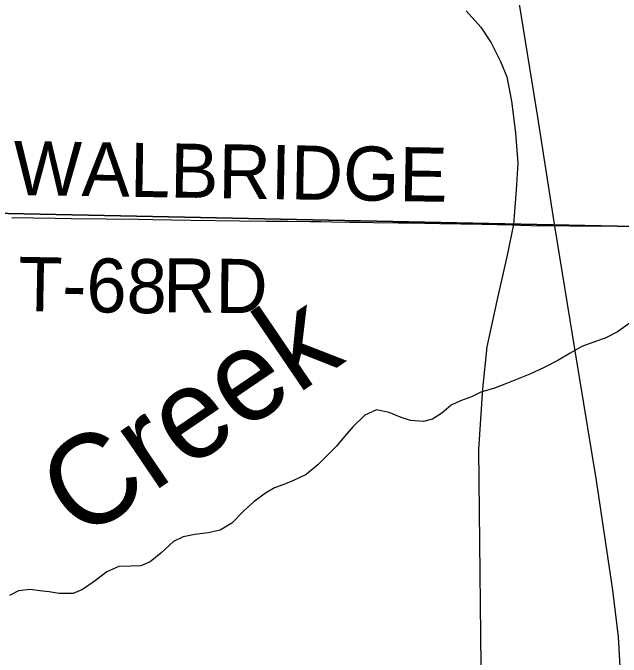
# Model space of a CAD drawing. Extents: x 1443599 to 1910620, y 1028088 to 1361369.
# Drawn here: x 1687449 to 1690821, y 1306313 to 1309886 of the extents above; entities that cross this region are included whole.
import ezdxf

# ---------------------------------------------------------------- set-up
doc = ezdxf.new("R2010")
doc.units = 0
for name, color, linetype in [('GM_X_Minor_River', 7, 'Continuous'), ('GM_X_Minor_River_Text', 7, 'Continuous'), ('GM_X_Rail_Line', 7, 'Continuous'), ('GM_X_Section', 7, 'Continuous'), ('GM_X_Township_Road', 7, 'Continuous'), ('GM_X_Township_Road_Text', 7, 'Continuous')]:
    doc.layers.add(name, color=color, linetype=linetype)

msp = doc.modelspace()

# ---------------------------------------------------------------- linework, layer by layer
at = {"layer": 'GM_X_Minor_River'}
for points in [[(1690934.3, 1308212.1), (1690801.5, 1308117.6), (1690733.2, 1308082.4), (1690679.1, 1308063.1), (1690602.9, 1308035.9), (1690538.6, 1307998.7), (1690470.2, 1307957.5), (1690394, 1307920.3), (1690315.7, 1307883.3), (1690241.5, 1307852.1), (1690185.3, 1307830.8), (1690119.2, 1307805.6), (1690043.1, 1307782.5), (1689990.9, 1307757.1), (1689930.8, 1307733.8), (1689878.6, 1307710.4), (1689828.2, 1307667), (1689775.9, 1307633.6), (1689725.8, 1307620.2), (1689654.1, 1307625.1), (1689602.4, 1307641.8), (1689535, 1307670.7), (1689465.4, 1307685.6), (1689401.1, 1307654.3), (1689334.5, 1307591), (1689287.9, 1307537.5), (1689243.3, 1307484), (1689140.2, 1307379.1)], [(1689140.2, 1307379.1), (1689075.7, 1307325.8), (1689005.5, 1307292.6), (1688951.3, 1307271.2), (1688899.2, 1307251.8), (1688849, 1307222.4), (1688784.5, 1307175.1), (1688730, 1307123.7), (1688663.3, 1307056.4), (1688599, 1307017.1), (1688530.9, 1307002), (1688457, 1306992.9), (1688393, 1306979.6), (1688338.8, 1306954.3), (1688270.2, 1306889), (1688209.7, 1306841.7), (1688157.6, 1306820.3), (1688103.7, 1306817), (1688035.8, 1306815.8), (1687969.6, 1306786.6), (1687899.1, 1306733.4), (1687834.7, 1306688.1), (1687782.6, 1306666.7), (1687704.8, 1306665.7), (1687651, 1306674.4), (1687599.2, 1306681), (1687545.5, 1306687.7), (1687479.6, 1306680.5), (1687429.4, 1306655.1)]]:
    msp.add_lwpolyline(points, dxfattribs=at)
at = {"layer": 'GM_X_Rail_Line'}
for points in [[(1691588.6, 1292029.2), (1691523.1, 1293245.4), (1691408.1, 1295342.1), (1691372.4, 1295931.3), (1691154.2, 1300047.7), (1691104.4, 1300924.3), (1691052.8, 1301874.9), (1690988.1, 1303240.4), (1690849.7, 1305665.9), (1690807.7, 1306424.8), (1690776.3, 1306684.2), (1690684.8, 1307293.1), (1690566.3, 1308011.4), (1690453.8, 1308704.2), (1690359.3, 1309308.6), (1690246.9, 1310006), (1690149.6, 1310689.3), (1690053.2, 1311262.6)], [(1689962.3, 1309898.7), (1690042.9, 1309806.5), (1690101.1, 1309720.1), (1690152.6, 1309616.2), (1690187.5, 1309531.8), (1690212.7, 1309395.9), (1690235.4, 1309221.2), (1690249, 1309053.4), (1690240, 1308904.8), (1690225.2, 1308712), (1690188.9, 1308543), (1690132.2, 1308289), (1690076, 1308034.4), (1690053.2, 1307801.1), (1690030.4, 1307465.3), (1690047.5, 1305923)]]:
    msp.add_lwpolyline(points, dxfattribs=at)
at = {"layer": 'GM_X_Section'}
for points in [[(1687143.8, 1313540.1), (1691318.3, 1313539.1), (1691331.5, 1308692), (1687154, 1308779.1), (1687153.1, 1310924.4)], [(1687154, 1308779.1), (1691331.5, 1308692), (1691346.9, 1303350.6), (1687116.8, 1303388.4), (1687127.4, 1305483.5)]]:
    msp.add_lwpolyline(points, close=True, dxfattribs=at)
at = {"layer": 'GM_X_Township_Road'}
for points in [[(1687442.3, 1308752.4), (1687683.8, 1308747.7), (1687772.3, 1308746.8), (1687966, 1308745), (1688146.4, 1308742.2), (1688225.2, 1308741), (1688435.2, 1308736.9), (1688707.2, 1308733.4), (1688855.2, 1308731.6), (1688901.1, 1308731.5), (1688973.3, 1308731.3), (1689094.7, 1308730.1), (1689157.1, 1308728.7), (1689216.1, 1308727.1), (1689314.5, 1308725.6), (1689373.5, 1308724.8), (1689449, 1308724.3), (1689585.3, 1308722.8), (1689645.8, 1308722.2), (1689815.6, 1308719.1), (1690049.4, 1308714.9), (1690134.7, 1308713.3), (1690216, 1308710.3), (1690259.5, 1308709.1), (1690323.8, 1308707.2), (1690360.8, 1308706.2), (1690413.1, 1308706.5), (1690466.1, 1308706.5)], [(1690466.1, 1308706.5), (1690478.7, 1308706.4), (1690537.8, 1308706.2), (1690734.7, 1308704.7), (1690872.6, 1308702.5), (1691026.8, 1308700), (1691115.4, 1308698.3), (1691240.1, 1308695.7), (1691311.7, 1308691.8)]]:
    msp.add_lwpolyline(points, dxfattribs=at)

# ---------------------------------------------------------------- texts
at = {"layer": 'GM_X_Minor_River_Text'}
msp.add_text('Creek', height=500.35, rotation=34.1957, dxfattribs=at).set_placement((1687824.8, 1306952.9))
at = {"layer": 'GM_X_Township_Road_Text'}
for s, rotation, p in [('WALBRIDGE', 359.0837, (1687450.1, 1308876.8)), ('T-68', 358.9473, (1687475.7, 1308233.8)), ('RD', 359.4936, (1688281.1, 1308225.7))]:
    msp.add_text(s, height=300, rotation=rotation, dxfattribs=at).set_placement(p)

doc.saveas('drawing.dxf')
